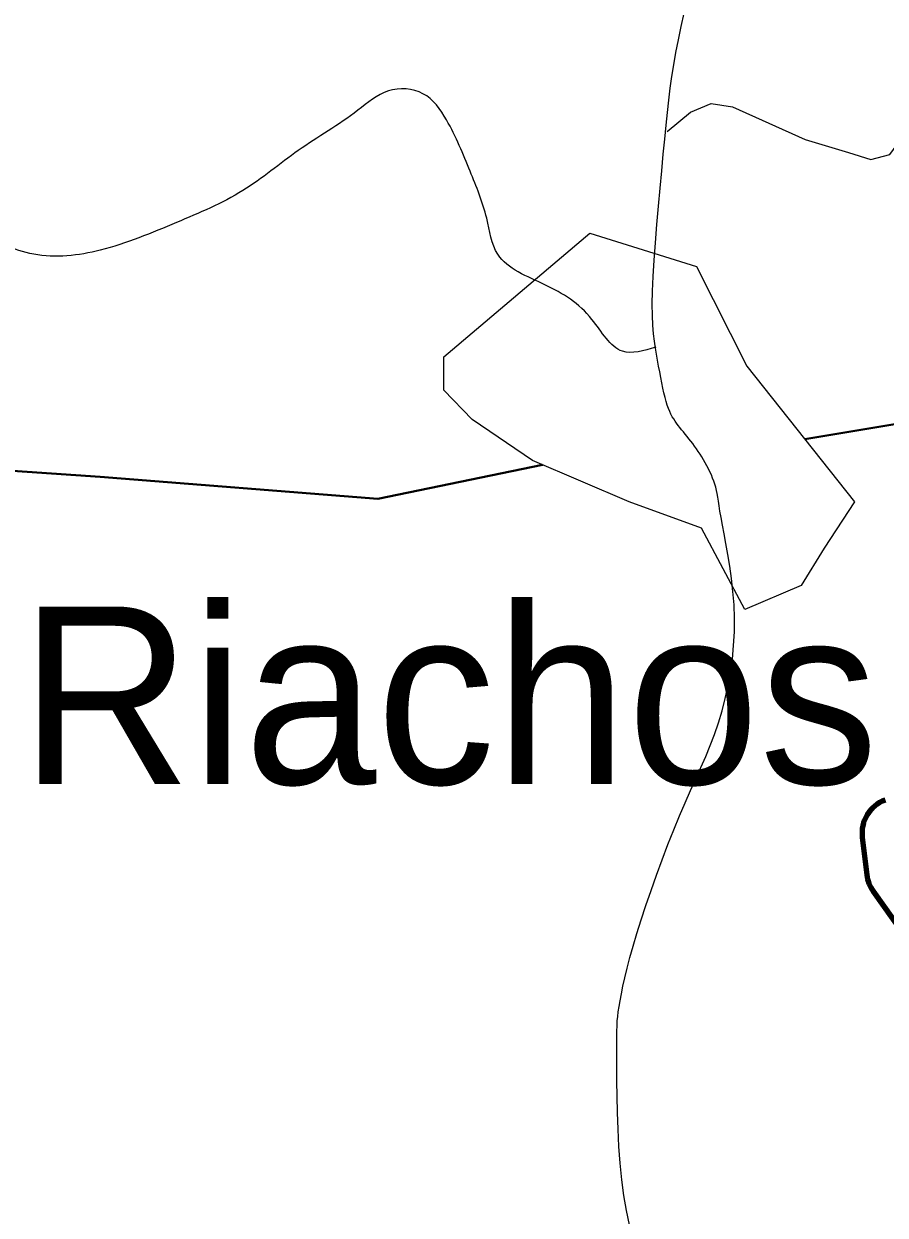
# Model space of a CAD drawing. Extents: x 553962 to 842807, y 8883888 to 9032388.
# Drawn here: x 708353 to 710778, y 8959212 to 8962566 of the extents above; entities that cross this region are included whole.
import ezdxf

# ---------------------------------------------------------------- set-up
doc = ezdxf.new("R2010")
doc.units = 0
doc.header["$LTSCALE"] = 200
for name, color, linetype, lineweight in [('12', 7, 'Continuous', 25), ('21', 7, 'Continuous', 25), ('24', 7, 'Continuous', 25), ('7', 7, 'Continuous', 90)]:
    doc.layers.add(name, color=color, linetype=linetype, lineweight=lineweight)
doc.layers.add('41', color=7, linetype='Continuous')

msp = doc.modelspace()

# ---------------------------------------------------------------- linework, layer by layer
at = {"layer": '12', "lineweight": 40}
for points in [[(710551.5, 8961397.1), (711177.1, 8961501.2), (712016, 8961727.1), (712359, 8961724.2), (713550.7, 8961508.2), (716056.5, 8960938), (717193.5, 8960736.2), (719630.3, 8960157.3)], [(704410.2, 8961560.7), (707197.4, 8961384.6), (708568.6, 8961290.5), (709350.1, 8961228.9), (709812.8, 8961324.8)]]:
    msp.add_lwpolyline(points, dxfattribs=at)
at = {"layer": '21'}
msp.add_lwpolyline([(709946.6, 8961976.9), (710246.8, 8961883.4), (710388.4, 8961602.9), (710691.5, 8961220.5), (710606.5, 8961090.1), (710541.4, 8960985.3), (710382.8, 8960917.3), (710261, 8961146.8), (710057.1, 8961220.5), (709785.2, 8961336.6), (709615.2, 8961452.8), (709535.9, 8961534.9), (709535.9, 8961628.4)], close=True, dxfattribs=at)
at = {"layer": '24'}
for points in [[(710674.9, 8962204.1), (710737.2, 8962184.8), (710790.9, 8962198.1), (710985, 8962463.8), (711011.2, 8962574.6), (711153.5, 8962689.4), (711435.9, 8963104.2)], [(710164.8, 8962317.2), (710168.7, 8962351.7), (710172.8, 8962385.1), (710177.5, 8962418), (710182.7, 8962451.3), (710188.8, 8962485.8), (710195.8, 8962521.8), (710203.5, 8962558.9), (710211.7, 8962596.3)], [(710164.4, 8962263.4), (710229.5, 8962317.3), (710287.9, 8962342), (710347.9, 8962333.1)], [(710310.3, 8961209.6), (710308.3, 8961222.6), (710306.5, 8961233.8), (710304.7, 8961243.7), (710302.9, 8961252.7), (710300.8, 8961261.4), (710298.3, 8961270), (710295.4, 8961278.7), (710292.1, 8961287.5), (710288.5, 8961296.2), (710284.5, 8961304.9), (710280.3, 8961313.5), (710275.9, 8961322), (710271.3, 8961330.4), (710266.6, 8961338.7), (710261.7, 8961346.8), (710256.8, 8961354.7), (710251.7, 8961362.5), (710246.5, 8961370.1), (710241.3, 8961377.5), (710236, 8961384.6), (710230.8, 8961391.6), (710225.5, 8961398.4), (710220.2, 8961404.9), (710215.1, 8961411.3), (710209.9, 8961417.6), (710204.9, 8961423.7), (710200.1, 8961429.8), (710195.4, 8961435.8), (710190.9, 8961441.7), (710186.6, 8961447.7), (710182.5, 8961453.9), (710178.6, 8961460.3), (710174.9, 8961467.3), (710171.3, 8961474.8), (710167.9, 8961483.2), (710164.6, 8961492.5), (710161.4, 8961502.8), (710158.2, 8961514.5), (710155.2, 8961527.2), (710152.2, 8961540.9), (710149.2, 8961555.4), (710146.2, 8961570.7), (710143.2, 8961586.5), (710140.2, 8961602.7), (710137.1, 8961619.2), (710133.9, 8961636), (710130.9, 8961653.7), (710128.1, 8961672.8), (710125.7, 8961694), (710123.8, 8961718.1), (710122.6, 8961745.6), (710122.3, 8961777.3), (710122.9, 8961813.8), (710124.7, 8961855.4), (710127.4, 8961901.3), (710130.9, 8961950.3), (710135, 8962001.2), (710139.5, 8962052.7), (710144.1, 8962103.7), (710148.7, 8962152.9), (710153.1, 8962199.2), (710157.2, 8962241.7), (710161, 8962280.7), (710164.8, 8962317.2)], [(710347.9, 8962333.1), (710553, 8962240.9), (710674.9, 8962204.1)], [(710057.8, 8959184.7), (710049.5, 8959225.2), (710042.4, 8959267.4), (710036.5, 8959311.6), (710031.9, 8959358), (710028.4, 8959405.8), (710025.9, 8959453.9), (710024.1, 8959501.2), (710023.1, 8959546.6), (710022.5, 8959589.1), (710022.2, 8959627.6), (710022.2, 8959661.1), (710022.2, 8959688.7), (710022.2, 8959711.2), (710022.5, 8959729.8), (710023, 8959745.3), (710023.8, 8959759), (710025, 8959771.8), (710026.7, 8959784.9), (710028.9, 8959799.3), (710031.7, 8959815.9), (710035.3, 8959834.9), (710039.7, 8959856.5), (710045.1, 8959880.7), (710051.6, 8959907.5), (710059.3, 8959937.2), (710068.4, 8959969.7), (710078.9, 8960005.1), (710090.9, 8960043.5), (710104.3, 8960084.1), (710118.8, 8960126.3), (710134.1, 8960169.4), (710150, 8960212.7), (710166.2, 8960255.3), (710182.6, 8960296.7), (710198.7, 8960336), (710214.6, 8960372.8), (710230, 8960407.5), (710244.8, 8960440.4), (710259, 8960472.1), (710272.6, 8960503.3), (710285.4, 8960534.3), (710297.4, 8960565.8), (710308.5, 8960598.3), (710318.7, 8960632.1), (710327.8, 8960667.2), (710335.7, 8960703.3), (710342.4, 8960740.3), (710347.6, 8960778), (710351.3, 8960816.1), (710353.4, 8960854.3), (710353.8, 8960892.7), (710352.3, 8960930.7), (710349.4, 8960968.1), (710345.3, 8961004.5), (710340.4, 8961039.4), (710335, 8961072.3), (710329.6, 8961102.9), (710324.3, 8961130.7), (710319.7, 8961155.3), (710315.8, 8961176.5), (710312.8, 8961194.4), (710310.3, 8961209.6)]]:
    msp.add_lwpolyline(points, dxfattribs=at)
msp.add_spline([(710131.8, 8961656.3), (710038.2, 8961644.6), (709952.5, 8961734.3), (709819.9, 8961831.8), (709687.4, 8961917.5), (709656.2, 8962018.9), (709609.4, 8962151.4), (709543.1, 8962295.7), (709476.8, 8962369.8), (709379.4, 8962377.6), (709293.6, 8962323), (709126, 8962209.9), (708970, 8962096.9), (708782.9, 8962007.2), (708568.5, 8961929.2), (708381.3, 8961917.5), (708221.5, 8961987.7), (708096.8, 8962093), (707991.5, 8962217.7), (707749.8, 8962326.9), (707512, 8962326.9), (707301.5, 8962284), (707215.7, 8962330.8), (707145.5, 8962459.4), (707075.3, 8962576.4), (706915.5, 8962654.3), (706724.5, 8962763.5), (706475, 8962868.8), (706285.5, 8962993.6), (706252.3, 8963024.5), (706110.5, 8963180), (706048.8, 8963234.9), (705965.3, 8963310.3), (705863.5, 8963374.4), (705840.7, 8963390.4), (705796.9, 8963407.8)], degree=3, dxfattribs=at)
at = {"layer": '7'}
for p, q in [((710713.3, 8960275), (710726, 8960170.2)), ((710743.6, 8960124.5), (711050.5, 8959690.9))]:
    msp.add_line(p, q, dxfattribs=at)
for centre, start, end in [((710812.5, 8960287.1), 110.3624, 186.9078), ((710825.3, 8960182.2), 186.9078, 215.288)]:
    msp.add_arc(centre, 100, start, end, dxfattribs=at)

# ---------------------------------------------------------------- texts
at = {"layer": '41'}
msp.add_text('Dois Riachos', height=500, dxfattribs=at).set_placement((706819.1, 8960425.8))

doc.saveas('drawing.dxf')
